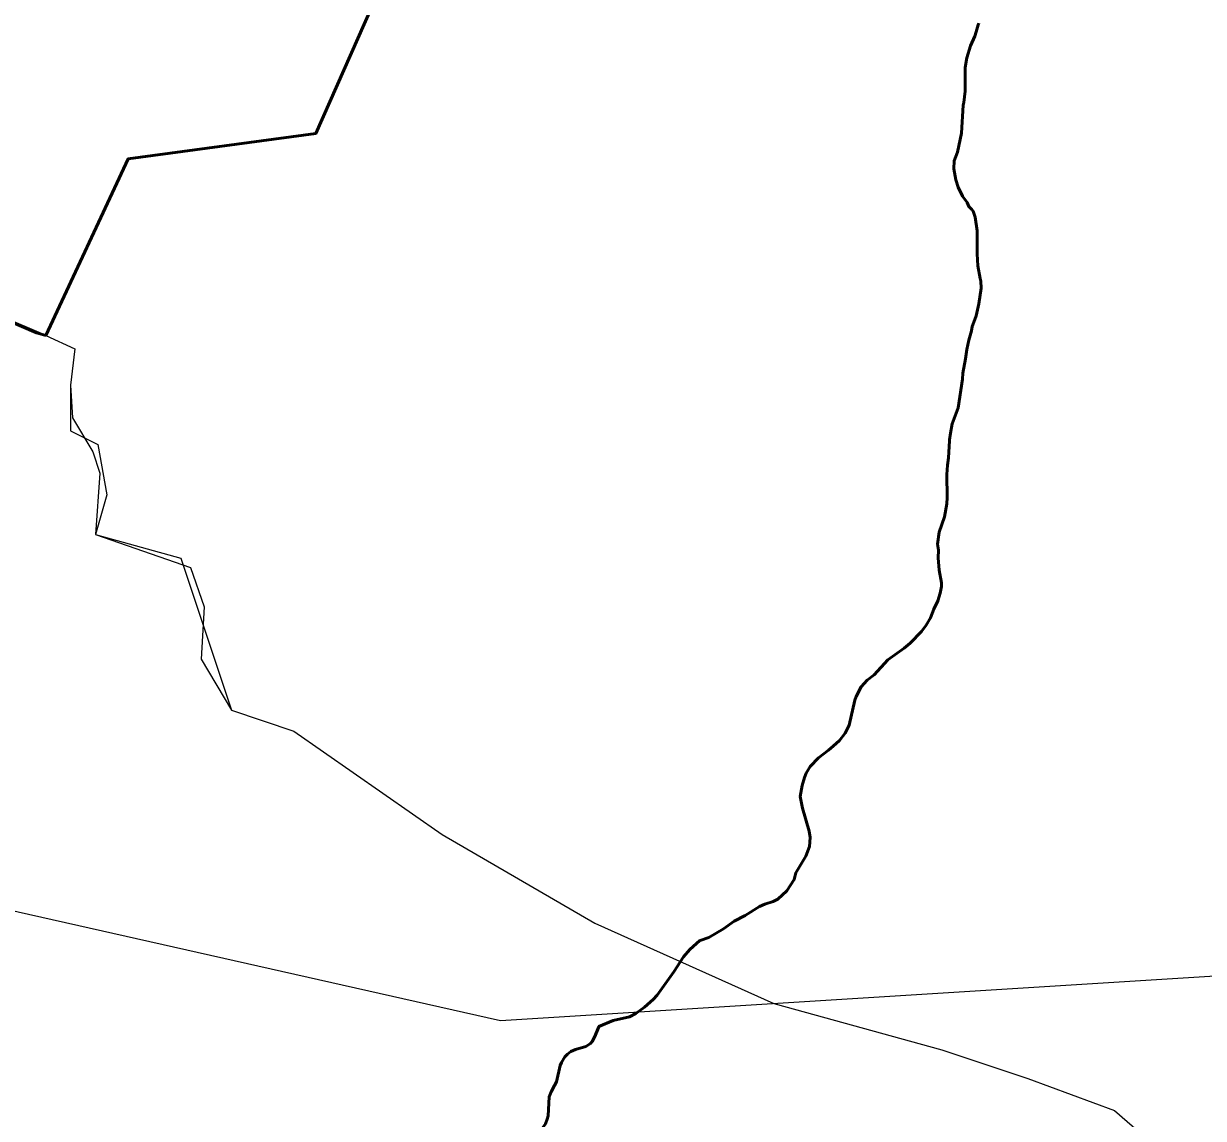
# Model space of a CAD drawing. Extents: x 553962 to 842807, y 8883888 to 9032388.
# Drawn here: x 810863 to 812989, y 9012769 to 9014742 of the extents above; entities that cross this region are included whole.
import ezdxf

# ---------------------------------------------------------------- set-up
doc = ezdxf.new("R2010")
doc.units = 0
doc.header["$LTSCALE"] = 200
for name, color, linetype, lineweight in [('23', 7, 'Continuous', 13), ('24', 7, 'Continuous', 25), ('27', 7, 'Continuous', 13), ('28', 7, 'Continuous', 53), ('30', 7, 'Continuous', 35), ('35', 7, 'Continuous', 13), ('57', 7, 'Continuous', 13)]:
    doc.layers.add(name, color=color, linetype=linetype, lineweight=lineweight)
doc.layers.add('49', color=7, linetype='Continuous')

msp = doc.modelspace()

# ---------------------------------------------------------------- linework, layer by layer
at = {"layer": '23'}
for points in [[(808144.6, 9015298), (808254, 9015230.9), (808807.2, 9014650), (809292, 9014455.1), (809362.4, 9014437.1), (809436.5, 9014431.6), (809518.6, 9014435.4), (809570.3, 9014441), (809630.4, 9014448.7), (809688.3, 9014456.5), (809726.6, 9014462.1), (809780.7, 9014471.2), (809831.1, 9014481.1), (809889.3, 9014495.2), (809953.8, 9014515.1), (810020.5, 9014542), (810060.2, 9014562.1), (810153, 9014621), (810384.2, 9014401.6), (810903.1, 9014180)], [(810903.1, 9014180), (810955.6, 9014156.4), (810947.3, 9014090.6), (810947.3, 9014008.4), (810996.6, 9013983.8), (811013.1, 9013893.3), (810992.8, 9013821.4), (811146.4, 9013778.8), (811237.7, 9013504.9), (811350.1, 9013467.1), (811617.1, 9013280.7), (811892.4, 9013121), (812215, 9012976.2), (812517.5, 9012893), (812672.6, 9012841.2), (812828.7, 9012783.7), (812951.9, 9012676.9)]]:
    msp.add_lwpolyline(points, dxfattribs=at)
at = {"layer": '24', "lineweight": 53}
for points in [[(812556.5, 9014597.5), (812557.1, 9014600), (812559.6, 9014620.7), (812559.8, 9014662.8), (812562.8, 9014680.7), (812569, 9014702.3), (812576.8, 9014719.4), (812579.1, 9014727.1)], [(812579.1, 9014727.1), (812582.9, 9014739.8), (812584.3, 9014743)], [(812581, 9014327.2), (812580.9, 9014368.5), (812577.7, 9014393.1), (812573.9, 9014404), (812571.8, 9014407.3), (812566.4, 9014412.6), (812563, 9014419.6), (812555, 9014431.1), (812546.8, 9014447.4), (812542.9, 9014460.7), (812539, 9014480.6), (812539.5, 9014494.9), (812545.6, 9014510.5), (812552.7, 9014544.7), (812555.8, 9014595), (812556.5, 9014597.5)], [(812586.8, 9014283.1), (812582.4, 9014305.6), (812581, 9014327.2)], [(812579.3, 9014215.4), (812583.9, 9014237.2), (812588.2, 9014265.4), (812587.8, 9014277.8), (812586.8, 9014283.1)], [(812560.1, 9014138.2), (812562.4, 9014154.9), (812566.1, 9014172), (812571, 9014188.6), (812572.4, 9014196.5), (812578.9, 9014213.5), (812579.3, 9014215.4)], [(812546.8, 9014049.8), (812554.8, 9014101.6), (812555.5, 9014112.3), (812560.1, 9014138.2)], [(812531.6, 9013992.3), (812533, 9014004), (812536.4, 9014021.1), (812546.8, 9014049.8)], [(812321.5, 9013440.3), (812333, 9013450.5), (812343.5, 9013463.4), (812350.4, 9013478.1), (812360.5, 9013523.2), (812363.3, 9013529.9), (812372.2, 9013547), (812382.8, 9013559), (812395.3, 9013568.5), (812420.5, 9013595.6), (812449.9, 9013616.6), (812460.6, 9013625.6), (812480.9, 9013647), (812489.5, 9013658), (812497.2, 9013671.4), (812503.1, 9013686.8), (812510.4, 9013702.1), (812514.8, 9013716), (812517, 9013727.7), (812516.9, 9013734.2), (812512.6, 9013757.4), (812510.8, 9013779.7), (812511.7, 9013793.1), (812509.8, 9013804.2), (812512.8, 9013825.9), (812522.2, 9013853.3), (812526.3, 9013876.9), (812527, 9013888.1), (812526.6, 9013929.7), (812527.7, 9013946.8), (812529.7, 9013959.8), (812531.4, 9013990.3), (812531.6, 9013992.3)], [(812082, 9013090.1), (812097.4, 9013095.4), (812124, 9013111.2), (812143.2, 9013124.7), (812163.4, 9013135.3), (812188.8, 9013151.3), (812198.4, 9013155.4), (812213.7, 9013160.3), (812221.8, 9013164.4), (812238, 9013179.6), (812251.7, 9013199.6), (812254.6, 9013212.2), (812272.5, 9013242.2), (812279.2, 9013259.6), (812280.1, 9013275.8), (812278.7, 9013286.9), (812266.6, 9013328.4), (812262.5, 9013349.5), (812265.9, 9013369.1), (812270, 9013383.6), (812273.1, 9013391.6), (812280.4, 9013403.3), (812295.1, 9013419.2), (812313.6, 9013433.1), (812321.5, 9013440.3)], [(811899.2, 9012934.7), (811899.4, 9012934.9), (811925.1, 9012945.6), (811955, 9012952.7), (811966, 9012958.3), (811981.6, 9012969.8), (811997.3, 9012983.8), (812004.8, 9012991.6), (812004.8, 9012991.6), (812034.9, 9013033.7), (812052, 9013060.7), (812063.4, 9013073.6), (812081.2, 9013089.9), (812082, 9013090.1)], [(811819.7, 9012828.9), (811823.2, 9012835.6), (811830.1, 9012864.6), (811832.1, 9012870.1), (811838, 9012880.3), (811842.8, 9012885.3), (811849.1, 9012889.8), (811857.6, 9012893.6), (811875.9, 9012899), (811884.5, 9012904.5), (811887.6, 9012908.2), (811891.8, 9012915.6), (811899.2, 9012934.7)], [(811797.6, 9012726.6), (811798, 9012732.8), (811794.4, 9012740.3), (811794.4, 9012745.8), (811796.7, 9012750.6), (811803.3, 9012759.5), (811806.6, 9012768), (811808, 9012774.1), (811810, 9012808.1), (811813.6, 9012817.2), (811813.6, 9012817.2), (811819.7, 9012828.9)]]:
    msp.add_lwpolyline(points, dxfattribs=at)
at = {"layer": '24'}
for points in [[(812546.8, 9014049.8), (812554.8, 9014101.6), (812555.5, 9014112.3), (812560.1, 9014138.2)], [(812531.6, 9013992.3), (812533, 9014004), (812536.4, 9014021.1), (812546.8, 9014049.8)], [(812321.5, 9013440.3), (812333, 9013450.5), (812343.5, 9013463.4), (812350.4, 9013478.1), (812360.5, 9013523.2), (812363.3, 9013529.9), (812372.2, 9013547), (812382.8, 9013559), (812395.3, 9013568.5), (812420.5, 9013595.6), (812449.9, 9013616.6), (812460.6, 9013625.6), (812480.9, 9013647), (812489.5, 9013658), (812497.2, 9013671.4), (812503.1, 9013686.8), (812510.4, 9013702.1), (812514.8, 9013716), (812517, 9013727.7), (812516.9, 9013734.2), (812512.6, 9013757.4), (812510.8, 9013779.7), (812511.7, 9013793.1), (812509.8, 9013804.2), (812512.8, 9013825.9), (812522.2, 9013853.3), (812526.3, 9013876.9), (812527, 9013888.1), (812526.6, 9013929.7), (812527.7, 9013946.8), (812529.7, 9013959.8), (812531.4, 9013990.3), (812531.6, 9013992.3)], [(812082, 9013090.1), (812097.4, 9013095.4), (812124, 9013111.2), (812143.2, 9013124.7), (812163.4, 9013135.3), (812188.8, 9013151.3), (812198.4, 9013155.4), (812213.7, 9013160.3), (812221.8, 9013164.4), (812238, 9013179.6), (812251.7, 9013199.6), (812254.6, 9013212.2), (812272.5, 9013242.2), (812279.2, 9013259.6), (812280.1, 9013275.8), (812278.7, 9013286.9), (812266.6, 9013328.4), (812262.5, 9013349.5), (812265.9, 9013369.1), (812270, 9013383.6), (812273.1, 9013391.6), (812280.4, 9013403.3), (812295.1, 9013419.2), (812313.6, 9013433.1), (812321.5, 9013440.3)], [(811899.2, 9012934.7), (811899.4, 9012934.9), (811925.1, 9012945.6), (811955, 9012952.7), (811966, 9012958.3), (811981.6, 9012969.8), (811997.3, 9012983.8), (812004.8, 9012991.6), (812004.8, 9012991.6), (812034.9, 9013033.7), (812052, 9013060.7), (812063.4, 9013073.6), (812081.2, 9013089.9), (812082, 9013090.1)], [(811819.7, 9012828.9), (811823.2, 9012835.6), (811830.1, 9012864.6), (811832.1, 9012870.1), (811838, 9012880.3), (811842.8, 9012885.3), (811849.1, 9012889.8), (811857.6, 9012893.6), (811875.9, 9012899), (811884.5, 9012904.5), (811887.6, 9012908.2), (811891.8, 9012915.6), (811899.2, 9012934.7)], [(811797.6, 9012726.6), (811798, 9012732.8), (811794.4, 9012740.3), (811794.4, 9012745.8), (811796.7, 9012750.6), (811803.3, 9012759.5), (811806.6, 9012768), (811808, 9012774.1), (811810, 9012808.1), (811813.6, 9012817.2), (811813.6, 9012817.2), (811819.7, 9012828.9)]]:
    msp.add_lwpolyline(points, dxfattribs=at)
at = {"layer": '27'}
for points in [[(814687.3, 9015733.9), (814318.7, 9015810.8), (814162.2, 9015806), (812557.4, 9015802), (812180.5, 9015298.7), (812225.3, 9015266.3), (812212.3, 9015194.8), (812232.3, 9015091.2), (812211.7, 9015036), (812194.8, 9014977.2), (811605.3, 9015032.2), (811389.3, 9014544.4), (811051.7, 9014498.8), (810903.1, 9014180)], [(810903.1, 9014180), (810955.6, 9014156.4), (810947.3, 9014090.6), (810951.4, 9014031.8), (810988, 9013970.4), (811000.5, 9013931.8), (810992.8, 9013821.4), (811163.8, 9013762.3), (811188.4, 9013691.3), (811183.1, 9013596.7), (811237.7, 9013504.9), (811350.1, 9013467.1), (811617.1, 9013280.7), (811892.4, 9013121), (812215, 9012976.2), (812517.5, 9012893), (812672.6, 9012841.2), (812828.7, 9012783.7), (812951.9, 9012676.9)]]:
    msp.add_lwpolyline(points, dxfattribs=at)
at = {"layer": '28'}
for points in [[(810903.1, 9014180), (811051.7, 9014498.8), (811389.3, 9014544.4), (811605.3, 9015032.2), (811617, 9015025.5), (811612.8, 9015024.4), (812194.8, 9014977.2), (812191.2, 9014980.8)], [(810155.7, 9014622.8), (810384.2, 9014401.6), (810886, 9014184.9), (810903.1, 9014180)]]:
    msp.add_lwpolyline(points, dxfattribs=at)
at = {"layer": '30'}
msp.add_lwpolyline([(808144.6, 9015298), (808254, 9015230.9), (808807.2, 9014650), (809292, 9014455.1), (809362.4, 9014437.1), (809436.5, 9014431.6), (809518.6, 9014435.4), (809570.3, 9014441), (809630.4, 9014448.7), (809688.3, 9014456.5), (809726.6, 9014462.1), (809780.7, 9014471.2), (809831.1, 9014481.1), (809889.3, 9014495.2), (809953.8, 9014515.1), (810020.5, 9014542), (810060.2, 9014562.1), (810153, 9014621), (810384.2, 9014401.6), (810903.1, 9014180)], dxfattribs=at)
at = {"layer": '35'}
for points in [[(814687.3, 9015733.9), (814318.7, 9015810.8), (814162.2, 9015806), (812557.4, 9015802), (812180.5, 9015298.7), (812225.3, 9015266.3), (812212.3, 9015194.8), (812232.3, 9015091.2), (812211.7, 9015036), (812194.8, 9014977.2), (811605.3, 9015032.2), (811389.3, 9014544.4), (811051.7, 9014498.8), (810903.1, 9014180)], [(810903.1, 9014180), (810955.6, 9014156.4), (810947.3, 9014090.6), (810951.4, 9014031.8), (810988, 9013970.4), (811000.5, 9013931.8), (810992.8, 9013821.4), (811163.8, 9013762.3), (811188.4, 9013691.3), (811183.1, 9013596.7), (811237.7, 9013504.9), (811350.1, 9013467.1), (811617.1, 9013280.7), (811892.4, 9013121), (812215, 9012976.2), (812517.5, 9012893), (812672.6, 9012841.2), (812828.7, 9012783.7), (812951.9, 9012676.9)]]:
    msp.add_lwpolyline(points, dxfattribs=at)
at = {"layer": '57'}
msp.add_lwpolyline([(813721.4, 9013070), (811722.3, 9012945.5), (810829.1, 9013146.5)], dxfattribs=at)

# ---------------------------------------------------------------- texts
at = {"layer": '49', "width": 0.9}
msp.add_text('R I O   S Ã O   F R A N C I S C O', height=500, rotation=332.036, dxfattribs=at).set_placement((805669.4, 9013807.5))

doc.saveas('drawing.dxf')
